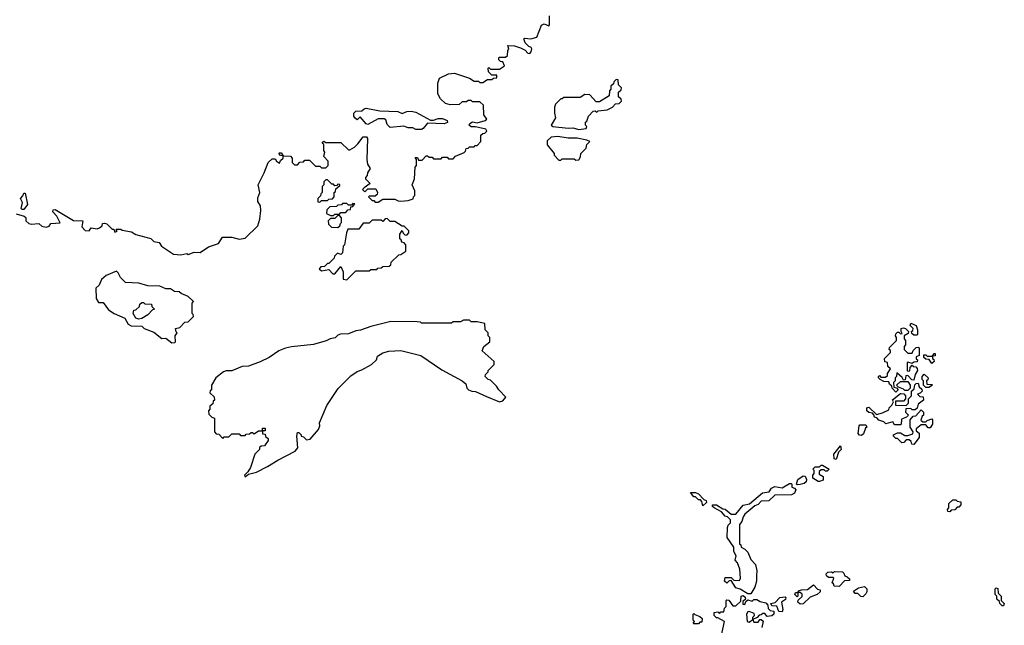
# Model space of a CAD drawing. Extents: x 1861455 to 2058065, y 200073 to 437907.
# Tile 417 of 574: x 2036278 to 2042860, y 307040 to 311090. Entities that reach past the tile are written whole.
import ezdxf

# ---------------------------------------------------------------- set-up
doc = ezdxf.new("R2010")
doc.units = 0

msp = doc.modelspace()

# ---------------------------------------------------------------- linework, layer by layer
at = {"layer": '0CON05XD'}
for points in [[(2038580, 309965), (2038570, 309955), (2038585, 309940), (2038605, 309960), (2038658.3, 309958.3), (2038670, 309935), (2038668.3, 309921.7), (2038655, 309910), (2038615, 309910), (2038610, 309905), (2038635, 309880), (2038645, 309880), (2038655, 309870), (2038675, 309870), (2038705, 309890), (2038785, 309890), (2038808.3, 309878.3), (2038825, 309877.5), (2038875, 309880), (2038908.3, 309891.7), (2038910, 309905), (2038920, 309915), (2038920, 309945), (2038902.5, 309985), (2038917.5, 310025), (2038922.5, 310105), (2038930, 310115), (2038930, 310155), (2038921.7, 310168.3), (2038938.3, 310168.3), (2038945, 310150), (2038968.3, 310151.7), (2038995, 310180), (2039005, 310180), (2039015, 310170), (2039035, 310170), (2039045, 310160), (2039095, 310160), (2039105, 310170), (2039135, 310170), (2039145, 310160), (2039175, 310160), (2039191.7, 310178.3), (2039248.3, 310201.7), (2039258.3, 310211.7), (2039261.7, 310228.3), (2039275, 310230), (2039285, 310240), (2039315, 310240), (2039321.7, 310248.3), (2039335, 310250), (2039360, 310275), (2039361.7, 310318.3), (2039375, 310330), (2039388.3, 310331.7), (2039400, 310345), (2039395, 310357.5), (2039325, 310373.3), (2039295, 310373.8), (2039282.5, 310385), (2039286.2, 310395), (2039305, 310406.2), (2039335, 310401.2), (2039390, 310415), (2039400, 310425), (2039380, 310455), (2039378.3, 310518.3), (2039355, 310540), (2039305, 310540), (2039295, 310550), (2039275, 310550), (2039265, 310540), (2039235, 310540), (2039215, 310522.5), (2039155, 310520), (2039125, 310530), (2039090.7, 310560.7), (2039072.5, 310595), (2039072.5, 310665), (2039085, 310700), (2039145, 310727.5), (2039185, 310732.5), (2039285, 310700), (2039315, 310680), (2039345, 310680), (2039355, 310670), (2039375, 310670), (2039405, 310690), (2039435, 310690), (2039445, 310700), (2039468.3, 310701.7), (2039468.3, 310718.3), (2039435, 310720), (2039411.7, 310741.7), (2039410, 310765), (2039415, 310770), (2039425, 310760), (2039485, 310760), (2039518.3, 310781.7), (2039508.3, 310808.3), (2039491.7, 310811.7), (2039481.7, 310821.7), (2039480, 310835), (2039485, 310840), (2039525, 310840), (2039538.3, 310851.7), (2039540, 310885), (2039547.5, 310892.5), (2039541.7, 310918.3), (2039586.4, 310916.4), (2039625, 310902.5), (2039656.7, 310886.7), (2039675, 310867.5), (2039687.5, 310865), (2039697.5, 310875), (2039702.5, 310895), (2039697.5, 310905), (2039681.2, 310911.2), (2039656.1, 310936.1), (2039647.5, 310962.5), (2039655, 310966.7), (2039695, 310961.2), (2039735, 310973.3), (2039767, 311053), (2039785, 311062.5), (2039815, 311050), (2039820, 311055), (2039820, 311115)], [(2040015, 310356.7), (2040065, 310363.3), (2040070, 310375), (2040060, 310385), (2040060, 310405), (2040068.3, 310411.7), (2040080, 310445), (2040111.7, 310478.3), (2040125, 310480), (2040135, 310472.5), (2040145, 310480), (2040205, 310487.5), (2040240, 310505), (2040261.7, 310528.3), (2040285, 310530), (2040300, 310545), (2040298.3, 310558.3), (2040280, 310575), (2040280, 310605), (2040298.3, 310621.7), (2040300, 310635), (2040280, 310655), (2040278.3, 310688.3), (2040265, 310690), (2040250, 310675), (2040248.3, 310661.7), (2040230, 310645), (2040230, 310625), (2040220, 310615), (2040218.3, 310581.7), (2040155, 310540), (2040131.7, 310541.7), (2040088.3, 310588.3), (2040055, 310590), (2040025, 310570), (2039915, 310570), (2039905, 310560), (2039895, 310560), (2039860, 310525), (2039852.5, 310505), (2039852.5, 310465), (2039860, 310435), (2039830, 310385), (2039842.5, 310375), (2039945, 310364.3), (2039975, 310366.7), (2040015, 310356.7)], [(2038965, 310356.7), (2038927, 310357), (2038905, 310367.5), (2038875, 310367.5), (2038845, 310377.5), (2038755, 310370), (2038735, 310390), (2038725, 310420), (2038715, 310426.7), (2038675, 310426.7), (2038605, 310390), (2038593.6, 310393.6), (2038555, 310440), (2038535, 310420), (2038520.7, 310430.7), (2038512.5, 310445), (2038512.5, 310465), (2038525, 310477.5), (2038565, 310480), (2038580, 310495), (2038595, 310498.8), (2038685, 310480), (2038805, 310476.7), (2038835, 310463.3), (2038865, 310476.2), (2038895, 310478.8), (2038925, 310471.2), (2039025, 310417.5), (2039045, 310417.5), (2039075, 310428.6), (2039105, 310428.6), (2039136.2, 310415), (2039137.1, 310402.9), (2039115.7, 310394.3), (2039005, 310398.8), (2038975, 310362.5), (2038965, 310356.7)], [(2036255, 309791.2), (2036307, 309777), (2036318.3, 309768.3), (2036320, 309745), (2036338.3, 309728.3), (2036355, 309722.5), (2036405, 309727.5), (2036425, 309710), (2036455, 309702.5), (2036475, 309710), (2036485, 309727.5), (2036548.3, 309731.7), (2036527, 309777), (2036500, 309805), (2036501.7, 309818.3), (2036515, 309820), (2036638.3, 309748.3), (2036700, 309745), (2036692.5, 309705), (2036715, 309680), (2036741.7, 309678.3), (2036755, 309697.5), (2036795, 309692.5), (2036811.7, 309698.3), (2036828.3, 309711.7), (2036831.7, 309728.3), (2036845, 309730), (2036860, 309725), (2036895, 309690), (2036908.3, 309688.3), (2036915, 309670), (2036930, 309675), (2036920, 309685), (2036925, 309690), (2036955, 309690), (2036963, 309683), (2037025, 309672.5), (2037055, 309653.8), (2037155, 309626.7), (2037175, 309606.7), (2037209.2, 309599.2), (2037225.9, 309575.9), (2037305, 309521.2), (2037355, 309516.7), (2037395, 309526.7), (2037405, 309520), (2037445, 309536.2), (2037485, 309533.3), (2037539.3, 309570.7), (2037606.1, 309593.9), (2037634, 309636), (2037695, 309636.7), (2037745, 309622.5), (2037785, 309630), (2037869.3, 309710.7), (2037883, 309757), (2037890, 309815), (2037887.5, 309845), (2037870, 309875), (2037870.7, 309899.3), (2037882.5, 309935), (2037872.5, 309985), (2037913.3, 310065), (2037940, 310135), (2037965, 310160), (2037985, 310160), (2037993.6, 310143.6), (2038015, 310130), (2038021.7, 310148.3), (2038040, 310165), (2038040, 310180), (2038021.7, 310181.7), (2038010, 310195), (2038015, 310200), (2038025, 310200), (2038040, 310180), (2038088.3, 310178.3), (2038100, 310165), (2038100, 310135), (2038115, 310120), (2038135, 310120), (2038151.7, 310138.3), (2038175, 310140), (2038185, 310150), (2038215, 310150), (2038255, 310110), (2038285, 310110), (2038295, 310100), (2038325, 310100), (2038340, 310115), (2038340, 310145), (2038310, 310175), (2038317.5, 310205), (2038310, 310215), (2038310, 310255), (2038300, 310265), (2038311.7, 310278.3), (2038325, 310270), (2038425, 310270), (2038475, 310220), (2038485, 310220), (2038515, 310237.5), (2038539.3, 310260.7), (2038575, 310306.7), (2038597, 310307), (2038602.5, 310295), (2038597.5, 310155), (2038603, 310123), (2038620, 310095), (2038602.5, 310065), (2038601.7, 310048.3), (2038590, 310035), (2038590, 310025), (2038620, 309995), (2038580, 309965)], [(2039995, 310150), (2040015, 310152.5), (2040027, 310173), (2040030, 310195), (2040065, 310230), (2040070, 310255), (2040090, 310275), (2040070, 310285), (2040005, 310298.1), (2039945, 310298.6), (2039875, 310310), (2039830, 310305), (2039805, 310280), (2039803, 310253), (2039850, 310195), (2039850, 310185), (2039881.7, 310151.7), (2039895, 310150), (2039905, 310160), (2039985, 310160), (2039995, 310150)], [(2038285, 309870), (2038295, 309880), (2038335, 309880), (2038345, 309890), (2038368.3, 309891.7), (2038380, 309905), (2038380, 309935), (2038388.3, 309941.7), (2038391.7, 309958.3), (2038418.3, 309981.7), (2038418.3, 309988.3), (2038405, 309990), (2038398.3, 309981.7), (2038385, 309980), (2038375, 309990), (2038365, 309990), (2038335, 310020), (2038325, 310020), (2038310, 310005), (2038310, 309985), (2038300, 309975), (2038300, 309935), (2038290, 309925), (2038288.3, 309911.7), (2038270, 309895), (2038271.7, 309871.7), (2038285, 309870)], [(2036305, 309820), (2036295, 309820), (2036288.3, 309828.3), (2036297.5, 309867.5), (2036282.5, 309895), (2036298.3, 309911.7), (2036305, 309930), (2036315, 309930), (2036330, 309855), (2036305, 309820)], [(2038375, 309780), (2038385, 309790), (2038415, 309790), (2038425, 309800), (2038458.3, 309801.7), (2038471.7, 309818.3), (2038488.3, 309821.7), (2038491.7, 309838.3), (2038505, 309840), (2038518.3, 309858.3), (2038505, 309860), (2038495, 309850), (2038475, 309850), (2038465, 309860), (2038435, 309860), (2038428.3, 309851.7), (2038405, 309850), (2038395, 309840), (2038351.7, 309838.3), (2038331.7, 309818.3), (2038330, 309795), (2038355, 309780), (2038375, 309780)], [(2038465, 309350), (2038525, 309410), (2038615, 309410), (2038625, 309420), (2038665, 309420), (2038671.7, 309428.3), (2038695, 309430), (2038705, 309440), (2038748.3, 309441.7), (2038758.3, 309451.7), (2038761.7, 309468.3), (2038811.7, 309518.3), (2038825, 309520), (2038858.3, 309541.7), (2038860, 309585), (2038848.3, 309598.3), (2038831.7, 309601.7), (2038828.3, 309618.3), (2038820, 309625), (2038820, 309655), (2038835, 309680), (2038841.7, 309661.7), (2038851.7, 309651.7), (2038865, 309650), (2038880, 309665), (2038878.3, 309678.3), (2038848.3, 309708.3), (2038835, 309710), (2038785, 309740), (2038755, 309740), (2038735, 309760), (2038721.7, 309758.3), (2038705, 309740), (2038695, 309750), (2038635, 309750), (2038615, 309730), (2038575, 309730), (2038545, 309690), (2038471.7, 309688.3), (2038462.5, 309665), (2038450, 309585), (2038440, 309575), (2038435, 309530), (2038425, 309520), (2038401.7, 309528.3), (2038381.7, 309508.3), (2038380, 309495), (2038345, 309460), (2038335, 309460), (2038315, 309440), (2038291.7, 309438.3), (2038280, 309425), (2038295, 309410), (2038345, 309420), (2038371.7, 309391.7), (2038385, 309390), (2038425, 309440), (2038440, 309405), (2038440, 309355), (2038465, 309350)], [(2038405, 309700), (2038418.3, 309711.7), (2038421.7, 309728.3), (2038430, 309735), (2038430, 309765), (2038415, 309780), (2038401.7, 309778.3), (2038385, 309760), (2038355, 309760), (2038340, 309745), (2038341.7, 309721.7), (2038361.7, 309701.7), (2038405, 309700)], [(2037295, 308930), (2037315, 308932.5), (2037320, 308935), (2037317.5, 308975), (2037330, 308995), (2037323, 309003), (2037320, 309025), (2037348.3, 309031.7), (2037381.7, 309068.3), (2037405, 309070), (2037440, 309105), (2037438.3, 309118.3), (2037430, 309125), (2037430, 309195), (2037440, 309205), (2037405, 309240), (2037358.3, 309258.3), (2037345, 309270), (2037313, 309273), (2037285, 309290), (2037255, 309290), (2037215, 309307.5), (2037135, 309310), (2037075, 309327.5), (2036985, 309332.5), (2036952.5, 309365), (2036937, 309397), (2036925, 309407.5), (2036855, 309380), (2036825, 309352.5), (2036810, 309315), (2036787.5, 309295), (2036790, 309225), (2036805, 309200), (2036835, 309200), (2036870.7, 309150.7), (2036910, 309125), (2036980, 309095), (2037002.5, 309055), (2037023, 309043), (2037095, 309040), (2037110, 309025), (2037175, 309000), (2037228.3, 308958.3), (2037255, 308960), (2037295, 308930)], [(2037075, 309087.5), (2037053.6, 309093.6), (2037037.5, 309125), (2037041.7, 309148.3), (2037055, 309150), (2037078.3, 309171.7), (2037081.7, 309188.3), (2037095, 309200), (2037105, 309200), (2037115, 309190), (2037158.3, 309188.3), (2037161.7, 309171.7), (2037180, 309155), (2037165, 309150), (2037135, 309117.5), (2037095, 309092.5), (2037075, 309087.5)], [(2037785, 308032.5), (2037808.3, 308051.7), (2037860, 308065), (2037935, 308102), (2038002.5, 308145), (2038120, 308205), (2038137, 308227), (2038130, 308305), (2038135, 308330), (2038145, 308330), (2038160, 308315), (2038160, 308305), (2038175, 308300), (2038195, 308280), (2038220, 308285), (2038275, 308350), (2038283.3, 308375), (2038282.5, 308395), (2038330.4, 308509.5), (2038407, 308623), (2038490.9, 308709.1), (2038535, 308738), (2038565, 308747.5), (2038628.8, 308785), (2038662.5, 308815), (2038670.7, 308839.3), (2038705, 308862.5), (2038745, 308872.5), (2038825, 308877.5), (2038960, 308845), (2039099.3, 308749.3), (2039236.1, 308676.1), (2039260, 308655), (2039267.5, 308625), (2039277.5, 308615), (2039300, 308605), (2039325, 308603.3), (2039398.8, 308571.2), (2039485, 308534), (2039508.3, 308541.7), (2039526.7, 308565), (2039480, 308615), (2039465, 308640), (2039425, 308680), (2039410, 308685), (2039390, 308705), (2039391.7, 308718.3), (2039410, 308735), (2039410, 308745), (2039450, 308785), (2039450, 308805), (2039370, 308875), (2039380, 308905), (2039420, 308935), (2039420, 308965), (2039410, 308975), (2039410, 308995), (2039390, 309015), (2039388.3, 309058.3), (2039335, 309070), (2039295, 309070), (2039285, 309080), (2039245, 309080), (2039225, 309070), (2039175, 309070), (2039165, 309060), (2038965, 309060), (2038957, 309067), (2038935, 309070), (2038758.3, 309071.7), (2038625, 309037.5), (2038557, 309013), (2038525, 309010), (2038475, 308990), (2038423, 308987), (2038405, 308980), (2038387, 308963), (2038353, 308957), (2038327, 308943), (2038241.7, 308918.3), (2038095, 308902.5), (2038055, 308892.5), (2038010, 308875), (2037945, 308830), (2037885, 308802.5), (2037807, 308773), (2037765, 308770), (2037697, 308743), (2037658.3, 308741.7), (2037640, 308735), (2037590, 308695), (2037560, 308645), (2037560, 308615), (2037551.7, 308608.3), (2037550, 308595), (2037578.3, 308568.3), (2037580, 308545), (2037571.7, 308538.3), (2037568.3, 308521.7), (2037550, 308505), (2037550, 308485), (2037540, 308475), (2037541.7, 308451.7), (2037561.7, 308431.7), (2037580, 308425), (2037580, 308335), (2037591.7, 308321.7), (2037608.3, 308318.3), (2037635, 308290), (2037645, 308300), (2037675, 308300), (2037695, 308320), (2037745, 308320), (2037755, 308310), (2037785, 308310), (2037791.7, 308318.3), (2037815, 308320), (2037825, 308330), (2037835, 308330), (2037845, 308320), (2037875, 308340), (2037900, 308340), (2037901.7, 308358.3), (2037918.3, 308358.3), (2037918.3, 308341.7), (2037900, 308340), (2037900, 308320), (2037918.3, 308318.3), (2037921.7, 308301.7), (2037938.3, 308288.3), (2037940, 308275), (2037915, 308240), (2037891.7, 308238.3), (2037881.7, 308228.3), (2037880, 308215), (2037850, 308185), (2037820, 308095), (2037803, 308067), (2037780, 308045), (2037785, 308032.5)], [(2042135, 308600), (2042110, 308625), (2042108.3, 308638.3), (2042091.7, 308651.7), (2042088.3, 308668.3), (2042055, 308670), (2042030, 308685), (2042020, 308695), (2042020, 308705), (2042025, 308710), (2042035, 308700), (2042065, 308700), (2042078.3, 308711.7), (2042080, 308725), (2042100, 308755), (2042081.7, 308771.7), (2042078.3, 308798.3), (2042061.7, 308801.7), (2042060, 308825), (2042100, 308865), (2042098.3, 308878.3), (2042090, 308885), (2042091.7, 308898.3), (2042140, 308945), (2042140, 308965), (2042132.5, 308975), (2042135, 308990), (2042145, 309000), (2042155, 309000), (2042165, 308990), (2042178.3, 308991.7), (2042170, 309005), (2042170, 309025), (2042185, 309030), (2042200, 309025), (2042220, 309005), (2042218.3, 308991.7), (2042190, 308975), (2042190, 308955), (2042200, 308945), (2042200, 308915), (2042190, 308905), (2042190, 308885), (2042215, 308860), (2042245, 308860), (2042251.7, 308878.3), (2042271.7, 308898.3), (2042285, 308900), (2042290, 308895), (2042290, 308845), (2042270, 308835), (2042271.7, 308821.7), (2042280, 308815), (2042278.3, 308801.7), (2042255, 308800), (2042245, 308790), (2042215, 308800), (2042210, 308795), (2042210, 308745), (2042215, 308740), (2042228.3, 308741.7), (2042230, 308765), (2042245, 308780), (2042251.7, 308771.7), (2042268.3, 308768.3), (2042278.3, 308758.3), (2042280, 308745), (2042263, 308717), (2042255, 308680), (2042241.7, 308681.7), (2042215, 308710), (2042201.7, 308708.3), (2042198.3, 308681.7), (2042185, 308680), (2042178.3, 308698.3), (2042141.7, 308728.3), (2042140, 308705), (2042130, 308695), (2042130, 308675), (2042120, 308665), (2042121.7, 308631.7), (2042138.3, 308628.3), (2042150, 308615), (2042135, 308600)], [(2042275, 308980), (2042255, 308980), (2042241.7, 308991.7), (2042240, 309005), (2042248.3, 309011.7), (2042250, 309025), (2042230, 309045), (2042235, 309060), (2042270, 309045), (2042280, 309015), (2042280, 308985), (2042275, 308980)], [(2042375, 308790), (2042358.3, 308818.3), (2042335, 308820), (2042321.7, 308831.7), (2042321.7, 308848.3), (2042335, 308850), (2042345, 308840), (2042380, 308840), (2042391.7, 308858.3), (2042398.3, 308858.3), (2042398.3, 308841.7), (2042380, 308840), (2042380, 308825), (2042388.3, 308818.3), (2042390, 308805), (2042375, 308790)], [(2042355, 308630), (2042335, 308630), (2042320, 308645), (2042320, 308675), (2042310, 308685), (2042310, 308705), (2042325, 308720), (2042350, 308695), (2042348.3, 308681.7), (2042340, 308675), (2042341.7, 308651.7), (2042375, 308650), (2042380, 308645), (2042355, 308630)], [(2042165, 308380), (2042125, 308380), (2042115, 308400), (2042068.3, 308388.3), (2042055, 308400), (2042021.7, 308411.7), (2042008.3, 308428.3), (2041991.7, 308431.7), (2041988.3, 308448.3), (2041978.3, 308458.3), (2041955, 308462.5), (2041940, 308475), (2041940, 308495), (2041955, 308500), (2042005, 308450), (2042045, 308460), (2042088.3, 308481.7), (2042090, 308495), (2042108.3, 308511.7), (2042120, 308535), (2042112.5, 308547.5), (2042165, 308590), (2042188.3, 308588.3), (2042200, 308575), (2042200, 308555), (2042185, 308540), (2042131.7, 308538.3), (2042131.7, 308511.7), (2042205, 308510), (2042220, 308525), (2042220, 308555), (2042240, 308575), (2042240, 308605), (2042258.3, 308621.7), (2042261.7, 308648.3), (2042271.7, 308658.3), (2042285, 308660), (2042290, 308635), (2042308.3, 308618.3), (2042310, 308605), (2042298.3, 308591.7), (2042280, 308585), (2042295, 308570), (2042318.3, 308568.3), (2042320, 308545), (2042285, 308520), (2042278.3, 308491.7), (2042265, 308480), (2042245, 308480), (2042235, 308490), (2042201.7, 308488.3), (2042200, 308465), (2042220, 308445), (2042207, 308433), (2042171.7, 308418.3), (2042170, 308385), (2042165, 308380)], [(2042215, 308610), (2042195, 308610), (2042185, 308620), (2042151.7, 308631.7), (2042140, 308645), (2042165, 308670), (2042215, 308670), (2042230, 308645), (2042230, 308625), (2042215, 308610)], [(2042255, 308250), (2042241.7, 308251.7), (2042238.3, 308268.3), (2042225, 308280), (2042205, 308280), (2042188.3, 308261.7), (2042175, 308260), (2042145, 308290), (2042135, 308290), (2042120, 308305), (2042120, 308315), (2042145, 308327.5), (2042167, 308327), (2042195, 308310), (2042215, 308310), (2042248.3, 308321.7), (2042250, 308335), (2042230, 308365), (2042230, 308415), (2042251.7, 308438.3), (2042268.3, 308441.7), (2042305, 308480), (2042320, 308465), (2042320, 308445), (2042311.7, 308438.3), (2042301.7, 308411.7), (2042315, 308400), (2042335, 308400), (2042345, 308410), (2042375, 308420), (2042380, 308415), (2042380, 308385), (2042365, 308360), (2042351.7, 308361.7), (2042335, 308380), (2042305, 308380), (2042270, 308355), (2042271.7, 308341.7), (2042290, 308325), (2042290, 308295), (2042255, 308250)], [(2041905, 308310), (2041891.7, 308311.7), (2041882.5, 308322.5), (2041890, 308375), (2041895, 308380), (2041935, 308380), (2041940, 308365), (2041931.7, 308358.3), (2041918.3, 308321.7), (2041905, 308310)], [(2041735, 308150), (2041723, 308153), (2041720, 308185), (2041765, 308240), (2041770, 308215), (2041751.7, 308198.3), (2041735, 308150)], [(2041625, 308002.5), (2041615, 308002.5), (2041580, 308025), (2041580, 308045), (2041590, 308055), (2041590, 308075), (2041580, 308085), (2041595, 308100), (2041625, 308100), (2041635, 308110), (2041645, 308110), (2041690, 308085), (2041675, 308070), (2041665, 308070), (2041655, 308080), (2041635, 308080), (2041621.7, 308068.3), (2041621.7, 308051.7), (2041650, 308035), (2041648.3, 308011.7), (2041625, 308002.5)], [(2041165, 307250), (2041145, 307250), (2041095, 307282.5), (2041065, 307290), (2041035, 307340), (2041021.7, 307338.3), (2041005, 307322.5), (2040990, 307335), (2040995, 307360), (2041035, 307360), (2041052.5, 307342.5), (2041090, 307340), (2041097.5, 307355), (2041092.5, 307415), (2041077, 307457), (2041060, 307475), (2041067.5, 307505), (2041053, 307533), (2041051.7, 307561.7), (2041008.3, 307628.3), (2041010, 307695), (2041015, 307710), (2041030, 307725), (2041030, 307745), (2041010, 307765), (2040995, 307770), (2040970, 307800), (2040920, 307825), (2040910, 307835), (2040910, 307845), (2040935, 307846.7), (2040978.3, 307818.3), (2040995, 307817.5), (2041033, 307783), (2041065, 307782.5), (2041115, 307842.5), (2041157.5, 307852.5), (2041243.9, 307926.1), (2041288.3, 307931.7), (2041303.6, 307956.4), (2041325, 307967.5), (2041375, 307960), (2041425, 307987.5), (2041435, 307987.5), (2041440, 307985), (2041440, 307965), (2041458.3, 307958.3), (2041467, 307947), (2041456.4, 307923.6), (2041437, 307913), (2041325, 307910), (2041285, 307872.5), (2041235, 307870), (2041215, 307847.5), (2041191.7, 307838.3), (2041126.1, 307783.9), (2041113.8, 307766.2), (2041106.1, 307733.9), (2041090, 307715), (2041090, 307585), (2041098.3, 307578.3), (2041101.7, 307561.7), (2041125, 307550), (2041145, 307530), (2041165, 307480), (2041196.1, 307446.1), (2041206.7, 307405), (2041203, 307373), (2041202.5, 307335), (2041192.5, 307295), (2041165, 307250)], [(2041475, 307980), (2041470, 307985), (2041480, 308015), (2041515, 308040), (2041528.3, 308038.3), (2041537.5, 308015), (2041535, 308000), (2041521.7, 307988.3), (2041495, 307982.5), (2041475, 307980)], [(2040845, 307840), (2040838.3, 307868.3), (2040828.3, 307878.3), (2040815, 307880), (2040795, 307900), (2040785, 307900), (2040761.7, 307928.3), (2040795, 307927.5), (2040815, 307920), (2040851.7, 307881.7), (2040867.5, 307875), (2040868.3, 307861.7), (2040845, 307840)], [(2042495, 307800), (2042481.7, 307801.7), (2042480, 307815), (2042490, 307825), (2042490, 307855), (2042515, 307880), (2042535, 307880), (2042545, 307870), (2042570, 307865), (2042570, 307845), (2042555, 307830), (2042545, 307830), (2042528.3, 307811.7), (2042505, 307810), (2042495, 307800)], [(2041755, 307300), (2041721.7, 307301.7), (2041718.3, 307318.3), (2041710, 307325), (2041720, 307355), (2041715, 307360), (2041685, 307360), (2041671.7, 307371.7), (2041670, 307385), (2041680, 307395), (2041705, 307397.5), (2041715, 307390), (2041725, 307400), (2041777.5, 307397.5), (2041788.3, 307388.3), (2041795, 307370), (2041810, 307365), (2041825, 307350), (2041825, 307340), (2041791.7, 307338.3), (2041755, 307300)], [(2041495, 307182.5), (2041480, 307195), (2041481.7, 307208.3), (2041508.3, 307231.7), (2041508.3, 307248.3), (2041495, 307260), (2041480, 307260), (2041480, 307235), (2041475, 307230), (2041460, 307245), (2041465, 307260), (2041480, 307260), (2041485, 307270), (2041505, 307277.5), (2041545, 307280), (2041585, 307310), (2041611.7, 307281.7), (2041628.3, 307278.3), (2041630, 307265), (2041610, 307245), (2041561.7, 307228.3), (2041515, 307183.3), (2041495, 307182.5)], [(2041915, 307230), (2041901.7, 307231.7), (2041881.7, 307251.7), (2041863, 307253), (2041851.7, 307268.3), (2041885, 307290), (2041925, 307300), (2041940, 307285), (2041940, 307265), (2041935, 307250), (2041915, 307230)], [(2042855, 307170), (2042845, 307170), (2042830, 307185), (2042828.3, 307198.3), (2042810, 307215), (2042810, 307235), (2042800, 307245), (2042800, 307285), (2042805, 307290), (2042817, 307287), (2042820, 307255), (2042840, 307235), (2042840, 307205), (2042860, 307185), (2042855, 307170)], [(2040966.7, 306963.3), (2040990, 307065), (2040945, 307090), (2040935, 307090), (2040920, 307105), (2040920, 307125), (2040945, 307130), (2040955, 307120), (2040965, 307130), (2040985, 307130), (2040990, 307155), (2041000, 307165), (2041000, 307205), (2041005, 307210), (2041018.3, 307208.3), (2041045, 307170), (2041065, 307170), (2041098.3, 307201.7), (2041100, 307235), (2041115, 307240), (2041128.3, 307228.3), (2041130, 307215), (2041111.7, 307198.3), (2041111.7, 307181.7), (2041125, 307180), (2041131.7, 307198.3), (2041145, 307210), (2041175, 307202.5), (2041185, 307212.5), (2041205, 307212.5), (2041228.3, 307198.3), (2041265, 307190), (2041280, 307175), (2041281.7, 307151.7), (2041295, 307140), (2041320, 307135), (2041320, 307115), (2041305, 307102.5), (2041275, 307100), (2041258.3, 307118.3), (2041245, 307120), (2041235, 307110), (2041221.7, 307108.3), (2041208.3, 307091.7), (2041180, 307080), (2041185, 307060), (2041215, 307060), (2041225, 307080), (2041235, 307080), (2041248.3, 307068.3), (2041240, 307025)], [(2041375, 307130), (2041351.7, 307131.7), (2041338.3, 307168.3), (2041305, 307170), (2041300, 307185), (2041328.3, 307191.7), (2041360, 307225), (2041395, 307230), (2041400, 307225), (2041398.3, 307211.7), (2041370, 307195), (2041380, 307145), (2041375, 307130)], [(2040815, 307050), (2040785, 307050), (2040780, 307055), (2040790, 307065), (2040780, 307075), (2040780, 307115), (2040785, 307120), (2040791.7, 307111.7), (2040825, 307100), (2040840, 307085), (2040838.3, 307061.7), (2040825, 307060), (2040815, 307050)], [(2041155, 307060), (2041180, 307080), (2041180, 307095), (2041190, 307105), (2041188.3, 307118.3), (2041155, 307132.5), (2041145, 307130), (2041137.5, 307115), (2041140, 307065), (2041155, 307060)]]:
    msp.add_lwpolyline(points, dxfattribs=at)

doc.saveas('drawing.dxf')
